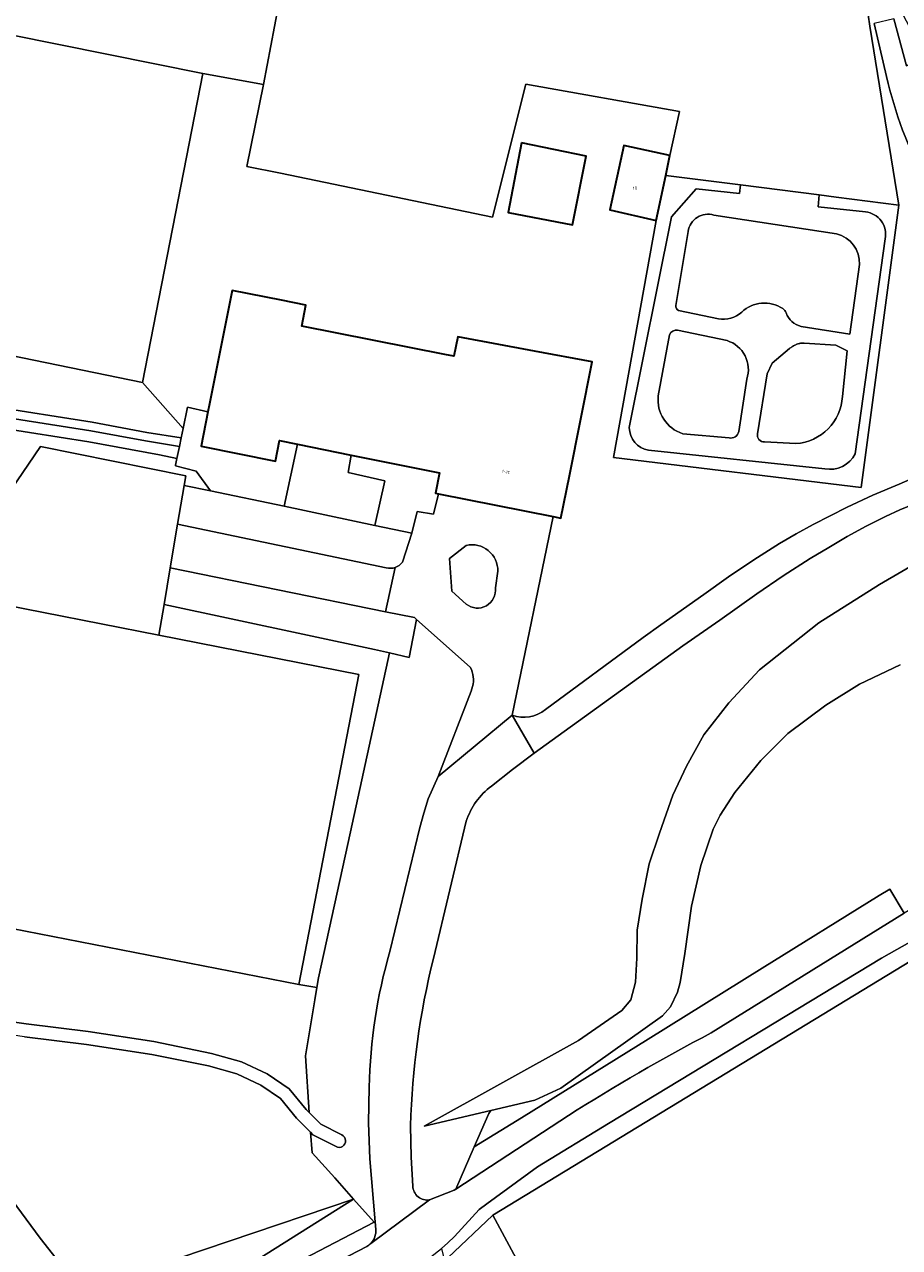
# Model space of a CAD drawing. Header units: metres. Extents: x 197700 to 204338, y 317132 to 325229.
# Tile 905 of 1056: x 203385 to 203487, y 320533 to 320674. Entities that reach past the tile are written whole.
import ezdxf
from ezdxf.enums import TextEntityAlignment as Align

# ---------------------------------------------------------------- set-up
doc = ezdxf.new("R2010")
doc.units = ezdxf.units.M
for name, color, linetype, lineweight in [('B-WE-GR-BEPLANTING_CULTUUR_BOSPLANTSOEN-GV', 90, 'Continuous', 18), ('B-WE-GR-BOS_LOOF-GV', 40, 'Continuous', 13), ('B-WE-GR-BOUWLAND-GV', 80, 'Continuous', 13), ('B-WE-GR-BOUWLAND_AKKERBOUW-GV', 80, 'Continuous', 13), ('B-WE-IE-TERREINAFSCHEIDING_KUNSTMATIG_HEKWERK-G', 20, 'IE-TERREINAFSCHEIDING-KUNSTMATIG', 18), ('B-WE-OG-BEBOUWING-GV', 7, 'Continuous', 35), ('B-WE-OG-BEBOUWING-T18', 10, 'Continuous', 18), ('B-WE-OG-TERREIN_CULTUURSCHEIDING-GV', 7, 'Continuous', 18), ('B-WE-OG-TERREIN_ERF-GV', 7, 'Continuous', 18), ('B-WE-OG-WATER_GREPPEL-GV', 160, 'Continuous', 18), ('B-WE-VH-VERHARDING_ASFALT-GV', 252, 'Continuous', 18), ('B-WE-VH-VERHARDING_GESLOTEN-GV', 252, 'Continuous', 18), ('B-WE-VH-VERHARDING_HALFVERHARDING-GV', 252, 'Continuous', 18), ('B-WE-VH-VERHARDING_OPEN-GV', 252, 'Continuous', 18), ('B-WE-VH-VERHARDING_TEGEL-GV', 252, 'Continuous', 18)]:
    doc.layers.add(name, color=color, linetype=linetype, lineweight=lineweight)
doc.styles.add('NLCS-ISO-M200-T18', font='NLCS-ISO.ttf', dxfattribs={"height": 0.36})
doc.linetypes.add('IE-TERREINAFSCHEIDING-KUNSTMATIG', pattern='A,4,[82,NLCS.SHX,S=0.75,R=90,X=0,Y=0],4,-2', length=10)

msp = doc.modelspace()

# ---------------------------------------------------------------- linework, layer by layer
at = {"layer": 'B-WE-GR-BEPLANTING_CULTUUR_BOSPLANTSOEN-GV'}
for points in [[(203482.89, 320675.16), (203483.071, 320673.862), (203486.408, 320653.194), (203482.076, 320620.587), (203453.507, 320624.055), (203458.422, 320651.42), (203453.048, 320652.662), (203454.673, 320660.083), (203459.993, 320658.926), (203461.104, 320663.995), (203443.364, 320667.149), (203439.531, 320651.819), (203415.059, 320656.883), (203411.169, 320657.67), (203413.085, 320667.134), (203406.09, 320668.397), (203399.101, 320632.706), (203403.808, 320627.386), (203404.316, 320629.848), (203406.67, 320629.32), (203406.855, 320630.25), (203407.697, 320634.48), (203409.46, 320643.336), (203415.18, 320642.201), (203417.988, 320641.644), (203417.531, 320639.22), (203434.01, 320635.942), (203435.063, 320635.733), (203435.509, 320637.974), (203444.379, 320636.318), (203451.025, 320635.077)], [(203485.013, 320668.044), (203483.573, 320674.184)], [(203451.025, 320635.077), (203448.393, 320621.937), (203447.411, 320617.035), (203446.521, 320617.213), (203441.8, 320594.268)], [(203445.631, 320594.927), (203456.9, 320603.244), (203458.968, 320604.716), (203463.915, 320608.208), (203466.782, 320610.245), (203469.683, 320612.232), (203472.656, 320614.114), (203474.57, 320615.233), (203476.522, 320616.29), (203478.494, 320617.306), (203480.474, 320618.307), (203483.439, 320619.704), (203486.468, 320620.962), (203489.473, 320622.278), (203492.353, 320623.849), (203493.897, 320624.779), (203495.444, 320625.706)], [(203498.863, 320623.894), (203491.689, 320619.953), (203489.959, 320619.342), (203488.246, 320618.691), (203486.552, 320617.988), (203484.884, 320617.227), (203482.659, 320616.115), (203480.477, 320614.921), (203478.328, 320613.668), (203476.203, 320612.378), (203473.089, 320610.381), (203470.039, 320608.291), (203465.767, 320605.274), (203461.486, 320602.274), (203444.329, 320589.903), (203441.845, 320588.024), (203439.4, 320586.095)], [(203435.284, 320539.55), (203437.417, 320544.428), (203439.1, 320548.279), (203439.317, 320548.621), (203431.627, 320546.8), (203449.436, 320556.711), (203454.457, 320560.186), (203455.502, 320561.398), (203456.035, 320563.431), (203456.19, 320566.219), (203456.206, 320569.447), (203456.81, 320573.034), (203457.623, 320577.117), (203458.781, 320580.646), (203460.341, 320585.05), (203461.917, 320588.388), (203463.903, 320592.028), (203466.805, 320595.702), (203470.336, 320599.537), (203477.189, 320604.964), (203484.196, 320609.393), (203489.798, 320612.634)], [(203437.186, 320599.274), (203437.083, 320599.566), (203436.953, 320599.847), (203430.744, 320605.339), (203429.916, 320600.943), (203427.633, 320601.467), (203423.111, 320580.807)], [(203427.676, 320566.99), (203431.115, 320581.31), (203431.579, 320582.965), (203432.102, 320584.603), (203433.241, 320587.184), (203437.046, 320597.067)], [(203436.499, 320582.056), (203432.698, 320566.185)], [(203423.111, 320580.807), (203419.428, 320563.96), (203419.234, 320562.814), (203418.994, 320561.392), (203417.917, 320554.921), (203418.351, 320548.402), (203419.698, 320547.032), (203422.12, 320545.799)], [(203421.458, 320544.453), (203418.8, 320545.806), (203418.504, 320546.107), (203418.692, 320543.731), (203421.33, 320540.845), (203423.495, 320538.382), (203425.843, 320535.71), (203425.966, 320535.774), (203425.368, 320543.057), (203425.193, 320547.19), (203425.294, 320551.326)], [(203430.074, 320546.864), (203430.124, 320543.25), (203430.328, 320539.904)], [(203432.266, 320538.289), (203435.109, 320539.436), (203435.284, 320539.55)]]:
    msp.add_lwpolyline(points, dxfattribs=at)
for points in [[(203489.534, 320655.998, -0.0675151), (203485.013, 320668.044)], [(203437.046, 320597.067, 0.1776205), (203437.186, 320599.274)], [(203441.8, 320594.268, 0.2653813), (203445.631, 320594.927)], [(203439.4, 320586.095, 0.152742), (203436.499, 320582.056)], [(203425.294, 320551.326, -0.0663739), (203427.676, 320566.99)], [(203432.698, 320566.185, 0.054856), (203430.074, 320546.864)], [(203422.12, 320545.799, -1.0381521), (203421.458, 320544.453)], [(203430.328, 320539.904, 0.4500838), (203432.266, 320538.289)]]:
    msp.add_lwpolyline(points, format="xyb", dxfattribs=at)
msp.add_lwpolyline([(203442.857, 320660.397), (203450.318, 320658.844), (203448.773, 320650.923), (203441.34, 320652.344)], close=True, dxfattribs=at)
at = {"layer": 'B-WE-GR-BOS_LOOF-GV'}
for points in [[(203329.774, 320676.11), (203331.284, 320669.959), (203332.795, 320665.211), (203336.031, 320658.952), (203337.973, 320654.311), (203339.932, 320651.975), (203340.778, 320650.966), (203346.643, 320645.463), (203354.712, 320639.065), (203359.182, 320635.865), (203362.379, 320634.055), (203364.411, 320633.299), (203365.757, 320639.553), (203372.801, 320675.101), (203406.09, 320668.397), (203413.085, 320667.134), (203424.526, 320727.458)], [(203485.854, 320674.715), (203487.295, 320669.288), (203489.412, 320670.455), (203486.603, 320675.733)], [(203383.909, 320620.277), (203387.362, 320625.326), (203404.104, 320621.933), (203403.915, 320620.8), (203406.973, 320620.186), (203405.298, 320622.485), (203402.917, 320623.081), (203402.933, 320623.147), (203403.096, 320623.937), (203401.076, 320624.337), (203392.92, 320625.86), (203382.626, 320627.476)], [(203390.586, 320529.723), (203387.308, 320533.882), (203374.985, 320550.537), (203371.851, 320555.646), (203369.474, 320560.741), (203367.551, 320566.384), (203366.504, 320567.286), (203364.715, 320569.999), (203363.64, 320572.861), (203363.351, 320574.905), (203357.672, 320581.62), (203348.722, 320591.423), (203321.915, 320618.277), (203344.555, 320584.344), (203365.753, 320551.225), (203367.277, 320549.021), (203370.219, 320544.766), (203375.201, 320539.019), (203383.106, 320530.405)], [(203489.798, 320612.634), (203484.196, 320609.393), (203477.189, 320604.964), (203470.336, 320599.537), (203466.805, 320595.702), (203463.903, 320592.028), (203461.917, 320588.388), (203460.341, 320585.05), (203458.781, 320580.646), (203457.623, 320577.117), (203456.81, 320573.034), (203456.206, 320569.447), (203456.19, 320566.219), (203456.035, 320563.431), (203455.502, 320561.398), (203454.457, 320560.186), (203449.436, 320556.711), (203431.627, 320546.8), (203439.317, 320548.621), (203444.412, 320549.828), (203447.428, 320551.205), (203459.149, 320559.554), (203460.076, 320560.59), (203460.875, 320562.281), (203461.166, 320563.423), (203461.741, 320566.739), (203462.48, 320572.244), (203463.568, 320576.912), (203465, 320581.118), (203465.794, 320582.734), (203467.477, 320585.344), (203470.477, 320589.039), (203473.611, 320592.15), (203477.98, 320595.458), (203481.902, 320597.863), (203486.565, 320600.095)], [(203486.565, 320600.095), (203481.902, 320597.863), (203477.98, 320595.458), (203473.611, 320592.15), (203470.477, 320589.039), (203467.477, 320585.344), (203465.794, 320582.734), (203465, 320581.118), (203463.568, 320576.912), (203462.48, 320572.244), (203461.741, 320566.739), (203461.166, 320563.423), (203460.875, 320562.281), (203460.076, 320560.59), (203459.149, 320559.554), (203447.428, 320551.205), (203444.412, 320549.828), (203439.317, 320548.621), (203439.1, 320548.279), (203437.417, 320544.428), (203442.86, 320547.771), (203457.481, 320556.85), (203470.651, 320565.083), (203484.149, 320573.472), (203484.15, 320573.472), (203485.397, 320574.201), (203487.034, 320571.398)], [(203381.094, 320559.305), (203385.691, 320558.622), (203392.861, 320557.737), (203400.442, 320556.577), (203407.088, 320555.227), (203410.536, 320554.265), (203413.505, 320552.862), (203416.053, 320551.145), (203418.028, 320548.731), (203418.351, 320548.402), (203417.917, 320554.921), (203418.994, 320561.392), (203419.234, 320562.814), (203417.148, 320563.184), (203366.631, 320573.016)], [(203394.785, 320528.68), (203423.495, 320538.382), (203421.33, 320540.845), (203418.692, 320543.731), (203418.504, 320546.107), (203416.91, 320547.729), (203415.031, 320550.025), (203412.761, 320551.554), (203410.01, 320552.855), (203406.736, 320553.767), (203400.18, 320555.099), (203392.655, 320556.251), (203385.489, 320557.136), (203380.752, 320557.839), (203377.853, 320558.769), (203375.298, 320560.09), (203373.025, 320561.733), (203369.17, 320564.988), (203367.551, 320566.384), (203369.474, 320560.741), (203371.851, 320555.646), (203374.985, 320550.537), (203387.308, 320533.882), (203390.586, 320529.723)], [(203409.246, 320529.429), (203423.495, 320538.382), (203394.785, 320528.68)]]:
    msp.add_lwpolyline(points, dxfattribs=at)
at = {"layer": 'B-WE-GR-BOUWLAND-GV'}
msp.add_lwpolyline([(203606.235, 320630.408), (203553.512, 320604.047), (203526.799, 320589.642), (203439.557, 320536.553), (203468.502, 320482.763), (203481.731, 320455.988), (203440.827, 320439.081), (203455.05, 320411.618), (203470.925, 320375.707), (203482.964, 320345.545), (203494.388, 320319.879), (203514.222, 320268.874), (203521.842, 320245.273), (203533.264, 320212.972), (203534.843, 320212.991), (203550.601, 320166.009), (203551.71, 320163.449), (203554.125, 320157.875), (203557.232, 320152.824), (203561.3, 320147.472), (203582.167, 320127.763), (203584.861, 320125.218), (203590.465, 320118.868), (203598.993, 320108.716)], dxfattribs=at)
at = {"layer": 'B-WE-GR-BOUWLAND_AKKERBOUW-GV'}
msp.add_lwpolyline([(203468.502, 320482.763), (203439.557, 320536.553), (203434.363, 320531.616)], dxfattribs=at)
at = {"layer": 'B-WE-IE-TERREINAFSCHEIDING_KUNSTMATIG_HEKWERK-G'}
for points in [[(203424.526, 320727.458), (203413.085, 320667.134)], [(203486.408, 320653.194), (203483.071, 320673.862), (203482.89, 320675.16)], [(203413.085, 320667.134), (203406.09, 320668.397)], [(203413.085, 320667.134), (203411.169, 320657.67), (203415.059, 320656.883), (203439.531, 320651.819)], [(203458.422, 320651.42), (203453.507, 320624.055), (203482.076, 320620.587), (203486.408, 320653.194)], [(203486.408, 320653.194), (203479.173, 320654.119)]]:
    msp.add_lwpolyline(points, dxfattribs=at)
at = {"layer": 'B-WE-OG-BEBOUWING-GV'}
for points in [[(203442.857, 320660.397), (203441.34, 320652.344), (203448.773, 320650.923), (203450.318, 320658.844)], [(203459.513, 320656.633), (203459.993, 320658.926), (203454.673, 320660.083), (203453.048, 320652.662), (203458.422, 320651.42)], [(203448.393, 320621.937), (203451.025, 320635.077), (203444.379, 320636.318), (203435.509, 320637.974), (203435.063, 320635.733), (203434.01, 320635.942), (203417.531, 320639.22), (203417.988, 320641.644), (203415.18, 320642.201), (203409.46, 320643.336), (203407.697, 320634.48), (203406.855, 320630.25), (203406.67, 320629.32), (203405.879, 320625.346), (203414.457, 320623.638), (203414.925, 320625.991), (203417.02, 320625.571), (203423.218, 320624.33), (203433.41, 320622.29), (203432.939, 320619.937), (203433.302, 320619.864), (203446.521, 320617.213), (203447.411, 320617.035)]]:
    msp.add_lwpolyline(points, close=True, dxfattribs=at)
at = {"layer": 'B-WE-OG-TERREIN_CULTUURSCHEIDING-GV'}
for points in [[(203424.526, 320727.458), (203413.085, 320667.134), (203411.169, 320657.67), (203415.059, 320656.883), (203439.531, 320651.819), (203443.364, 320667.149), (203461.104, 320663.995), (203459.993, 320658.926), (203459.513, 320656.633), (203468.155, 320655.528), (203477.248, 320654.365), (203479.173, 320654.119), (203486.408, 320653.194), (203483.071, 320673.862), (203482.89, 320675.16)], [(203657.101, 320656.061), (203546.3, 320600.99), (203541.298, 320598.365), (203536.324, 320595.693), (203522, 320587.333), (203501.384, 320575.301), (203497.293, 320572.77), (203493.611, 320571.422), (203484.427, 320566.228), (203452.925, 320547.14), (203444.71, 320542.105), (203438.868, 320537.829), (203437.971, 320537.172), (203435.116, 320534.056), (203434.381, 320533.357), (203433.624, 320532.685), (203433.986, 320531.257), (203434.363, 320531.616), (203439.557, 320536.553), (203526.799, 320589.642), (203553.512, 320604.047), (203606.235, 320630.408)], [(203369.615, 320630.835), (203393.14, 320627.141), (203399.45, 320625.963), (203403.384, 320625.334), (203403.587, 320626.314), (203399.621, 320626.948), (203393.309, 320628.127), (203369.817, 320631.816)], [(203464.761, 320557.581), (203487.034, 320571.398), (203485.397, 320574.201), (203484.15, 320573.472), (203484.149, 320573.472), (203470.651, 320565.083), (203457.481, 320556.85), (203442.86, 320547.771), (203437.417, 320544.428), (203435.284, 320539.55), (203448.296, 320548.048)]]:
    msp.add_lwpolyline(points, dxfattribs=at)
for points in [[(203403.808, 320627.386), (203399.101, 320632.706), (203365.757, 320639.553), (203364.411, 320633.299), (203365.301, 320632.968), (203369.817, 320631.816), (203393.309, 320628.127), (203399.621, 320626.948), (203403.587, 320626.314)], [(203419.428, 320563.96), (203423.111, 320580.807), (203427.633, 320601.467), (203425.889, 320601.867), (203401.616, 320607.073), (203401.019, 320603.508), (203424.109, 320598.98), (203417.148, 320563.184), (203419.234, 320562.814)], [(203425.843, 320535.71), (203423.495, 320538.382), (203409.246, 320529.429), (203398.523, 320523.797), (203395.592, 320522.902), (203393.688, 320522.347), (203387.296, 320519.103), (203386.378, 320518.637), (203387.636, 320516.621), (203393.175, 320519.545), (203395.441, 320520.601), (203397.759, 320521.539), (203400.591, 320522.666), (203403.335, 320523.997)]]:
    msp.add_lwpolyline(points, close=True, dxfattribs=at)
msp.add_lwpolyline([(203448.296, 320548.048, -0.0215993), (203464.761, 320557.581)], format="xyb", dxfattribs=at)
at = {"layer": 'B-WE-OG-TERREIN_ERF-GV'}
for points in [[(203399.101, 320632.706), (203406.09, 320668.397), (203372.801, 320675.101), (203365.757, 320639.553)], [(203403.17, 320616.355), (203403.915, 320620.8), (203404.104, 320621.933), (203387.362, 320625.326), (203383.909, 320620.277), (203381.423, 320609.378), (203380.98, 320607.437), (203401.019, 320603.508), (203401.616, 320607.073), (203402.325, 320611.306)], [(203380.98, 320607.437), (203373.974, 320608.811), (203366.631, 320573.016), (203417.148, 320563.184), (203424.109, 320598.98), (203401.019, 320603.508)]]:
    msp.add_lwpolyline(points, close=True, dxfattribs=at)
for points in [[(203455.308, 320627.498), (203460.168, 320651.838), (203463.035, 320655.058), (203468.03, 320654.538), (203468.155, 320655.528), (203459.513, 320656.633), (203458.422, 320651.42), (203453.507, 320624.055), (203482.076, 320620.587), (203486.408, 320653.194), (203479.173, 320654.119), (203477.248, 320654.365), (203477.097, 320652.98), (203482.561, 320652.403)], [(203479.24, 320649.86), (203465.065, 320652.042)], [(203462.11, 320650.163), (203460.695, 320641.615)], [(203484.837, 320649.295), (203481.37, 320624.483)], [(203475.146, 320639.185), (203480.762, 320638.282), (203481.878, 320646.343)], [(203461, 320641.035), (203465.594, 320640.068)], [(203459.965, 320638.216), (203458.651, 320631.164)], [(203466.604, 320637.543), (203460.887, 320638.771)], [(203479.909, 320631.095), (203480.456, 320636.38), (203479.154, 320637.001), (203475.484, 320637.259), (203475.435, 320637.261), (203475.338, 320637.261), (203475.242, 320637.257), (203475.171, 320637.251), (203475.076, 320637.239), (203475.006, 320637.227), (203474.913, 320637.207), (203474.82, 320637.183), (203474.751, 320637.162), (203474.66, 320637.13), (203474.592, 320637.103), (203474.525, 320637.073), (203474.439, 320637.03), (203474.334, 320636.975), (203474.251, 320636.928), (203474.149, 320636.866), (203474.069, 320636.814), (203474.05, 320636.8), (203473.991, 320636.76), (203473.933, 320636.718), (203473.857, 320636.66), (203473.819, 320636.63), (203471.809, 320634.947), (203471.228, 320633.707), (203470.12, 320626.789)], [(203467.947, 320627.054), (203468.871, 320633.099)], [(203461.474, 320626.791), (203466.827, 320626.31)], [(203470.903, 320625.846), (203474.553, 320625.647)], [(203477.875, 320622.752), (203457.542, 320624.903)], [(203436.495, 320613.894), (203434.552, 320612.399), (203434.835, 320608.615), (203436.491, 320607.12)], [(203439.852, 320608.997), (203440.133, 320610.909)]]:
    msp.add_lwpolyline(points, dxfattribs=at)
for points in [[(203465.065, 320652.042, 0.4587585), (203462.11, 320650.163)], [(203482.561, 320652.403, -0.4532772), (203484.837, 320649.295)], [(203481.878, 320646.343, 0.3688928), (203479.24, 320649.86)], [(203468.284, 320640.837, -0.3449624), (203473.019, 320641.238)], [(203460.695, 320641.615, 0.3562908), (203461, 320641.035)], [(203465.594, 320640.068, 0.2364005), (203468.284, 320640.837)], [(203473.019, 320641.238, -0.1626188), (203473.412, 320640.742)], [(203473.412, 320640.742, 0.2512028), (203475.146, 320639.185)], [(203460.887, 320638.771, 0.3485269), (203459.965, 320638.216)], [(203468.871, 320633.099, 0.4234908), (203466.604, 320637.543)], [(203458.651, 320631.164, 0.3570041), (203461.474, 320626.791)], [(203474.553, 320625.647, 0.3774461), (203479.909, 320631.095)], [(203457.542, 320624.903, -0.365043), (203455.308, 320627.498)], [(203466.827, 320626.31, 0.4302807), (203467.947, 320627.054)], [(203470.12, 320626.789, 0.5113455), (203470.903, 320625.846)], [(203481.37, 320624.483, -0.3459464), (203477.875, 320622.752)], [(203440.133, 320610.909, 0.4854593), (203436.495, 320613.894)], [(203436.491, 320607.12, 0.6813331), (203439.852, 320608.997)]]:
    msp.add_lwpolyline(points, format="xyb", dxfattribs=at)
at = {"layer": 'B-WE-OG-WATER_GREPPEL-GV'}
for points in [[(203422.12, 320545.799), (203419.698, 320547.032), (203418.351, 320548.402), (203418.028, 320548.731), (203416.053, 320551.145), (203413.505, 320552.862), (203410.536, 320554.265), (203407.088, 320555.227), (203400.442, 320556.577), (203392.861, 320557.737), (203385.691, 320558.622), (203381.094, 320559.305)], [(203385.489, 320557.136), (203392.655, 320556.251), (203400.18, 320555.099), (203406.736, 320553.767), (203410.01, 320552.855), (203412.761, 320551.554), (203415.031, 320550.025), (203416.91, 320547.729), (203418.504, 320546.107), (203418.8, 320545.806), (203421.458, 320544.453)]]:
    msp.add_lwpolyline(points, dxfattribs=at)
msp.add_lwpolyline([(203421.458, 320544.453, 1.0381521), (203422.12, 320545.799)], format="xyb", dxfattribs=at)
at = {"layer": 'B-WE-VH-VERHARDING_ASFALT-GV'}
for points in [[(203502.112, 320639.826), (203505.801, 320641.817), (203502.962, 320646.961), (203499.357, 320645.292), (203496.141, 320650.664), (203493.556, 320655.113), (203490.101, 320664.178), (203492.637, 320664.707), (203489.412, 320670.455), (203487.295, 320669.288), (203485.854, 320674.715), (203483.573, 320674.184), (203485.013, 320668.044)], [(203495.444, 320625.706), (203493.897, 320624.779), (203492.353, 320623.849), (203489.473, 320622.278), (203486.468, 320620.962), (203483.439, 320619.704), (203480.474, 320618.307), (203478.494, 320617.306), (203476.522, 320616.29), (203474.57, 320615.233), (203472.656, 320614.114), (203469.683, 320612.232), (203466.782, 320610.245), (203463.915, 320608.208), (203458.968, 320604.716), (203456.9, 320603.244), (203445.631, 320594.927)], [(203441.8, 320594.268), (203444.329, 320589.903), (203461.486, 320602.274), (203465.767, 320605.274), (203470.039, 320608.291), (203473.089, 320610.381), (203476.203, 320612.378), (203478.328, 320613.668), (203480.477, 320614.921), (203482.659, 320616.115), (203484.884, 320617.227), (203486.552, 320617.988), (203488.246, 320618.691), (203489.959, 320619.342), (203491.689, 320619.953), (203498.863, 320623.894)], [(203444.329, 320589.903), (203441.8, 320594.268), (203433.241, 320587.184), (203432.102, 320584.603), (203431.579, 320582.965), (203431.115, 320581.31), (203427.676, 320566.99)], [(203429.267, 320529.574), (203431.514, 320531.032), (203433.624, 320532.685), (203434.381, 320533.357), (203435.116, 320534.056), (203437.971, 320537.172), (203438.868, 320537.829), (203444.71, 320542.105), (203452.925, 320547.14), (203484.427, 320566.228), (203493.611, 320571.422), (203497.293, 320572.77), (203501.384, 320575.301), (203522, 320587.333), (203520.143, 320590.514), (203500.1, 320579.086), (203499.409, 320578.692), (203499.05, 320578.481), (203487.52, 320571.699), (203487.034, 320571.398), (203464.761, 320557.581)], [(203439.4, 320586.095), (203441.845, 320588.024), (203444.329, 320589.903)], [(203432.698, 320566.185), (203436.499, 320582.056)], [(203425.294, 320551.326), (203425.193, 320547.19), (203425.368, 320543.057), (203425.966, 320535.774), (203426.047, 320534.892)], [(203448.296, 320548.048), (203435.284, 320539.55), (203435.109, 320539.436), (203432.266, 320538.289), (203425.468, 320533.27)], [(203430.328, 320539.904), (203430.124, 320543.25), (203430.074, 320546.864)], [(203425.468, 320533.27), (203432.266, 320538.289)], [(203425.009, 320532.91), (203404.386, 320522.2), (203401.702, 320520.89), (203398.929, 320519.781), (203396.604, 320518.845), (203394.323, 320517.812), (203397.272, 320512.355), (203400.099, 320514.052), (203402.679, 320515.613), (203405.325, 320517.06), (203426.982, 320528.361), (203428.137, 320528.942), (203429.267, 320529.574)]]:
    msp.add_lwpolyline(points, dxfattribs=at)
for points in [[(203485.013, 320668.044, 0.0675151), (203489.534, 320655.998)], [(203445.631, 320594.927, -0.2653813), (203441.8, 320594.268)], [(203436.499, 320582.056, -0.152742), (203439.4, 320586.095)], [(203427.676, 320566.99, 0.0663739), (203425.294, 320551.326)], [(203430.074, 320546.864, -0.054856), (203432.698, 320566.185)], [(203464.761, 320557.581, 0.0215993), (203448.296, 320548.048)], [(203432.266, 320538.289, -0.4500838), (203430.328, 320539.904)], [(203426.047, 320534.892, -0.2147412), (203425.468, 320533.27)], [(203425.468, 320533.27, -0.0701966), (203425.009, 320532.91)]]:
    msp.add_lwpolyline(points, format="xyb", dxfattribs=at)
at = {"layer": 'B-WE-VH-VERHARDING_GESLOTEN-GV'}
for points in [[(203427.26, 320611.311), (203403.17, 320616.355), (203402.325, 320611.306)], [(203402.325, 320611.306), (203427.189, 320606.225), (203428.29, 320611.347)]]:
    msp.add_lwpolyline(points, dxfattribs=at)
msp.add_lwpolyline([(203428.29, 320611.347, -0.1496042), (203427.26, 320611.311)], format="xyb", dxfattribs=at)
at = {"layer": 'B-WE-VH-VERHARDING_HALFVERHARDING-GV'}
msp.add_lwpolyline([(203382.626, 320627.476), (203392.92, 320625.86), (203401.076, 320624.337), (203403.096, 320623.937), (203403.384, 320625.334), (203399.45, 320625.963), (203393.14, 320627.141), (203369.615, 320630.835)], dxfattribs=at)
at = {"layer": 'B-WE-VH-VERHARDING_OPEN-GV'}
for points in [[(203482.561, 320652.403), (203477.097, 320652.98), (203477.248, 320654.365), (203468.155, 320655.528), (203468.03, 320654.538), (203463.035, 320655.058), (203460.168, 320651.838), (203455.308, 320627.498)], [(203465.065, 320652.042), (203479.24, 320649.86)], [(203460.695, 320641.615), (203462.11, 320650.163)], [(203481.37, 320624.483), (203484.837, 320649.295)], [(203481.878, 320646.343), (203480.762, 320638.282), (203475.146, 320639.185)], [(203465.594, 320640.068), (203461, 320641.035)], [(203458.651, 320631.164), (203459.965, 320638.216)], [(203460.887, 320638.771), (203466.604, 320637.543)], [(203470.12, 320626.789), (203471.228, 320633.707), (203471.809, 320634.947), (203473.819, 320636.63), (203473.857, 320636.66), (203473.933, 320636.718), (203473.991, 320636.76), (203474.05, 320636.8), (203474.069, 320636.814), (203474.149, 320636.866), (203474.251, 320636.928), (203474.334, 320636.975), (203474.439, 320637.03), (203474.525, 320637.073), (203474.592, 320637.103), (203474.66, 320637.13), (203474.751, 320637.162), (203474.82, 320637.183), (203474.913, 320637.207), (203475.006, 320637.227), (203475.076, 320637.239), (203475.171, 320637.251), (203475.242, 320637.257), (203475.338, 320637.261), (203475.435, 320637.261), (203475.484, 320637.259), (203479.154, 320637.001), (203480.456, 320636.38), (203479.909, 320631.095)], [(203468.871, 320633.099), (203467.947, 320627.054)], [(203466.827, 320626.31), (203461.474, 320626.791)], [(203474.553, 320625.647), (203470.903, 320625.846)], [(203457.542, 320624.903), (203477.875, 320622.752)], [(203403.915, 320620.8), (203403.17, 320616.355), (203427.26, 320611.311)], [(203429.121, 320611.956), (203430.222, 320615.305), (203425.951, 320616.202), (203415.455, 320618.405), (203406.973, 320620.186), (203403.915, 320620.8)], [(203446.521, 320617.213), (203433.302, 320619.864), (203432.711, 320617.491), (203430.823, 320617.804), (203430.222, 320615.305), (203429.121, 320611.956)], [(203437.046, 320597.067), (203433.241, 320587.184), (203441.8, 320594.268), (203446.521, 320617.213)], [(203436.491, 320607.12), (203434.835, 320608.615), (203434.552, 320612.399), (203436.495, 320613.894)], [(203428.29, 320611.347), (203427.189, 320606.225), (203430.509, 320605.547), (203430.744, 320605.339), (203436.953, 320599.847), (203437.083, 320599.566), (203437.186, 320599.274)], [(203440.133, 320610.909), (203439.852, 320608.997)]]:
    msp.add_lwpolyline(points, dxfattribs=at)
for points in [[(203462.11, 320650.163, -0.4587585), (203465.065, 320652.042)], [(203484.837, 320649.295, 0.4532772), (203482.561, 320652.403)], [(203479.24, 320649.86, -0.3688928), (203481.878, 320646.343)], [(203473.019, 320641.238, 0.3449624), (203468.284, 320640.837)], [(203461, 320641.035, -0.3562908), (203460.695, 320641.615)], [(203468.284, 320640.837, -0.2364005), (203465.594, 320640.068)], [(203473.412, 320640.742, 0.1626188), (203473.019, 320641.238)], [(203475.146, 320639.185, -0.2512028), (203473.412, 320640.742)], [(203459.965, 320638.216, -0.3485269), (203460.887, 320638.771)], [(203466.604, 320637.543, -0.4234908), (203468.871, 320633.099)], [(203461.474, 320626.791, -0.3570041), (203458.651, 320631.164)], [(203479.909, 320631.095, -0.3774461), (203474.553, 320625.647)], [(203455.308, 320627.498, 0.365043), (203457.542, 320624.903)], [(203467.947, 320627.054, -0.4302807), (203466.827, 320626.31)], [(203470.903, 320625.846, -0.5113455), (203470.12, 320626.789)], [(203477.875, 320622.752, 0.3459464), (203481.37, 320624.483)], [(203436.495, 320613.894, -0.4854593), (203440.133, 320610.909)], [(203427.26, 320611.311, 0.1496042), (203428.29, 320611.347)], [(203429.121, 320611.956, -0.1500732), (203428.29, 320611.347)], [(203428.29, 320611.347, 0.1500732), (203429.121, 320611.956)], [(203439.852, 320608.997, -0.6813331), (203436.491, 320607.12)], [(203437.186, 320599.274, -0.1776205), (203437.046, 320597.067)]]:
    msp.add_lwpolyline(points, format="xyb", dxfattribs=at)
for points in [[(203417.02, 320625.571), (203414.925, 320625.991), (203414.457, 320623.638), (203405.879, 320625.346), (203406.67, 320629.32), (203404.316, 320629.848), (203403.808, 320627.386), (203403.587, 320626.314), (203403.384, 320625.334), (203403.096, 320623.937), (203402.933, 320623.147), (203402.917, 320623.081), (203405.298, 320622.485), (203406.973, 320620.186), (203415.455, 320618.405)], [(203425.951, 320616.202), (203427.099, 320621.35), (203422.842, 320622.313), (203423.218, 320624.33), (203417.02, 320625.571), (203415.455, 320618.405)], [(203423.218, 320624.33), (203422.842, 320622.313), (203427.099, 320621.35), (203425.951, 320616.202), (203430.222, 320615.305), (203430.823, 320617.804), (203432.711, 320617.491), (203433.302, 320619.864), (203432.939, 320619.937), (203433.41, 320622.29)], [(203402.325, 320611.306), (203401.616, 320607.073), (203425.889, 320601.867), (203427.633, 320601.467), (203429.916, 320600.943), (203430.744, 320605.339), (203430.509, 320605.547), (203427.189, 320606.225)]]:
    msp.add_lwpolyline(points, close=True, dxfattribs=at)
at = {"layer": 'B-WE-VH-VERHARDING_TEGEL-GV'}
msp.add_lwpolyline([(203426.047, 320534.892), (203425.966, 320535.774), (203425.843, 320535.71), (203403.335, 320523.997), (203400.591, 320522.666), (203397.759, 320521.539), (203395.441, 320520.601), (203393.175, 320519.545), (203387.636, 320516.621), (203388.721, 320514.831), (203393.301, 320517.305), (203394.323, 320517.812), (203396.604, 320518.845), (203398.929, 320519.781), (203401.702, 320520.89), (203404.386, 320522.2), (203425.009, 320532.91)], dxfattribs=at)
for points in [[(203425.468, 320533.27, 0.2147412), (203426.047, 320534.892)], [(203425.009, 320532.91, 0.0701966), (203425.468, 320533.27)]]:
    msp.add_lwpolyline(points, format="xyb", dxfattribs=at)

# ---------------------------------------------------------------- texts
at = {"layer": 'B-WE-OG-BEBOUWING-T18', "style": 'NLCS-ISO-M200-T18'}
msp.add_text('1D', height=0.36, dxfattribs=at).set_placement((203455.982, 320655.142), align=Align.MIDDLE)
msp.add_text('1-1C', height=0.36, rotation=348.7, dxfattribs=at).set_placement((203441.086, 320622.383), align=Align.MIDDLE)

doc.saveas('drawing.dxf')
